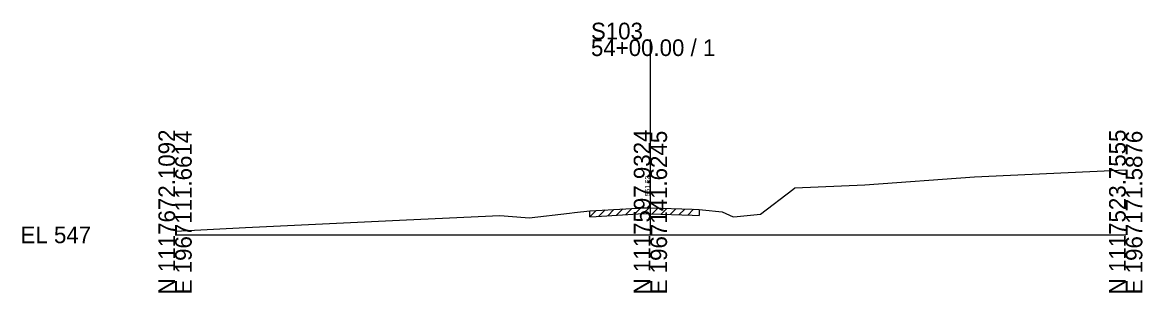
# Model space of a CAD drawing. Extents: x -26 to 163, y -10 to 45020.
# Drawn here: x -25.7 to 162.8, y 13990.3 to 14035.7 of the extents above; entities that cross this region are included whole.
import ezdxf

# ---------------------------------------------------------------- set-up
doc = ezdxf.new("R2010")
doc.units = 0
for name, color, linetype in [('RD_GPK_XS_Cell', 7, 'Continuous'), ('RD_XS_ExGround', 7, 'Continuous'), ('RD_XS_ExPaveRet', 7, 'Continuous'), ('RD_XS_TX_Elev_EX', 7, 'Continuous')]:
    doc.layers.add(name, color=color, linetype=linetype)

msp = doc.modelspace()

# ---------------------------------------------------------------- linework, layer by layer
at = {"layer": 'RD_GPK_XS_Cell'}
for p, q in [((80, 14000), (80, 14032.84)), ((0, 14000), (80, 14000)), ((80, 14000), (160, 14000))]:
    msp.add_line(p, q, dxfattribs=at)
at = {"layer": 'RD_XS_ExGround'}
for p, q in [((134.54, 14009.72), (160, 14010.95)), ((104.3, 14007.9), (116.09, 14008.38)), ((116.09, 14008.38), (134.54, 14009.72)), ((98.54, 14003.48), (103.97, 14007.63)), ((103.97, 14007.63), (104.3, 14007.9)), ((70.9, 14004.1), (78.85, 14004.56)), ((78.85, 14004.56), (80, 14004.52)), ((80, 14004.52), (87.05, 14004.3)), ((87.05, 14004.3), (88.23, 14004.27)), ((88.23, 14004.27), (88.75, 14004.21)), ((88.75, 14004.21), (92.1, 14003.85)), ((11.85, 14001.23), (38.94, 14002.53)), ((38.94, 14002.53), (54.67, 14003.27)), ((54.67, 14003.27), (58.93, 14002.94)), ((58.93, 14002.94), (59.62, 14002.88)), ((59.62, 14002.88), (66.38, 14003.64)), ((66.38, 14003.64), (67.22, 14003.74)), ((67.22, 14003.74), (69.81, 14004.03)), ((69.81, 14004.03), (70.9, 14004.1)), ((92.1, 14003.85), (93.93, 14003.03)), ((93.93, 14003.03), (94.62, 14003.08)), ((94.62, 14003.08), (98.54, 14003.48)), ((0, 14000.62), (11.85, 14001.23))]:
    msp.add_line(p, q, dxfattribs=at)
at = {"layer": 'RD_XS_ExPaveRet'}
for p, q in [((72.81, 14003.21), (73.87, 14004.27)), ((74.31, 14003.3), (75.37, 14004.36)), ((75.81, 14003.38), (76.87, 14004.44)), ((77.31, 14003.47), (78.37, 14004.53)), ((78.81, 14003.56), (79.79, 14004.53)), ((80.31, 14003.51), (81.28, 14004.48)), ((81.81, 14003.46), (82.78, 14004.43)), ((83.31, 14003.42), (84.28, 14004.39)), ((84.81, 14003.37), (85.78, 14004.34)), ((86.31, 14003.32), (87.28, 14004.29)), ((88.23, 14004.27), (88.23, 14003.27)), ((69.81, 14003.03), (70.88, 14004.1)), ((69.81, 14003.03), (69.81, 14004.03)), ((69.81, 14003.03), (70.9, 14003.1)), ((70.9, 14003.1), (78.85, 14003.56)), ((71.31, 14003.12), (72.37, 14004.19)), ((78.85, 14003.56), (80, 14003.52)), ((80, 14003.52), (87.05, 14003.3)), ((87.05, 14003.3), (88.23, 14003.27))]:
    msp.add_line(p, q, dxfattribs=at)

# ---------------------------------------------------------------- texts
at = {"layer": 'RD_GPK_XS_Cell'}
for s, p in [('S103', (70, 14032.84)), ('54+00.00 / 1', (70, 14030.04)), ('EL 547', (-26, 13998.6))]:
    msp.add_text(s, height=2.8, dxfattribs=at).set_placement(p)
for s, p in [('N 1117672.1092', (0, 13990)), ('N 1117597.9324', (80, 13990)), ('N 1117523.7555', (160, 13990)), ('E 1967111.6614', (2.8, 13990)), ('E 1967141.6245', (82.8, 13990)), ('E 1967171.5876', (162.8, 13990))]:
    msp.add_text(s, height=2.8, rotation=90, dxfattribs=at).set_placement(p)
at = {"layer": 'RD_XS_TX_Elev_EX'}
msp.add_text('551.52', height=0.8, rotation=90, dxfattribs=at).set_placement((79.9, 14006.52))

doc.saveas('drawing.dxf')
